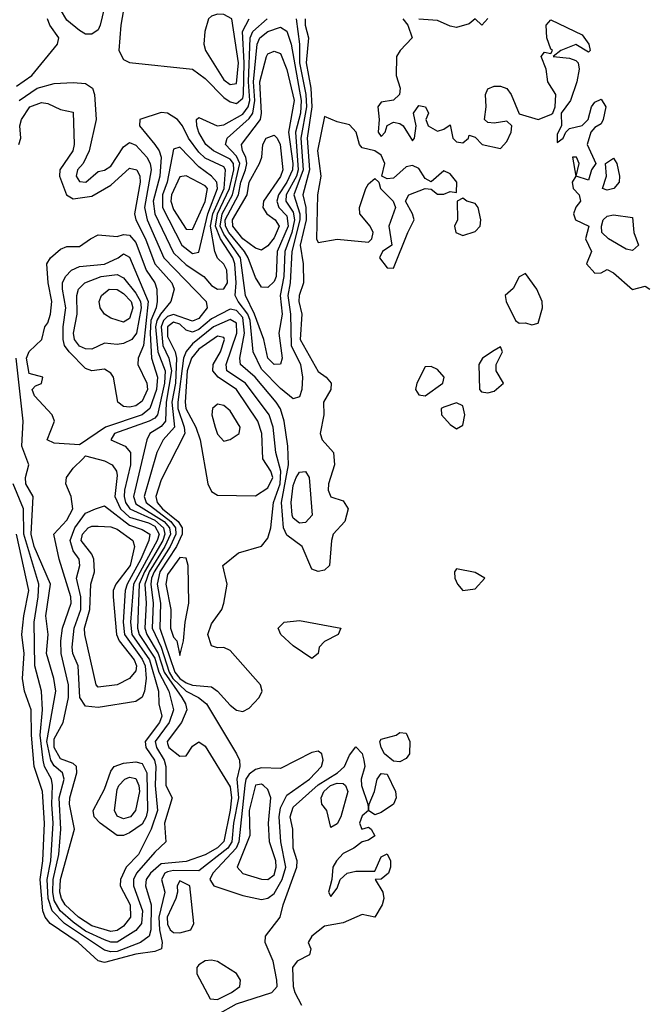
# Model space of a CAD drawing. Header units: metres. Extents: x -51132 to -49532, y -231222 to -229437.
# Tile 336 of 656: x -50892 to -50842, y -229710 to -229631. Entities that reach past the tile are written whole.
import ezdxf

# ---------------------------------------------------------------- set-up
doc = ezdxf.new("R2010")
doc.units = ezdxf.units.M
for name, color, linetype in [('CONTOUR_HALF', 8, 'Continuous'), ('CONTOUR_INDEX', 1, 'Continuous'), ('CONTOUR_INTER', 3, 'Continuous')]:
    doc.layers.add(name, color=color, linetype=linetype)

msp = doc.modelspace()

# ---------------------------------------------------------------- linework, layer by layer
at = {"layer": 'CONTOUR_HALF'}
for points, elevation in [([(-50883.429, -229629.759), (-50883.784, -229631.759), (-50883.937, -229633.759), (-50883.58, -229634.485), (-50883.08, -229634.73), (-50878.08, -229635.256), (-50877.08, -229635.99), (-50875.58, -229637.518), (-50875.08, -229637.842), (-50874.58, -229637.988), (-50874.08, -229637.563), (-50874.025, -229637.259), (-50873.962, -229634.759), (-50874.099, -229632.259), (-50873.56, -229631.259)], 8.5), ([(-50892.08, -229636.608), (-50890.857, -229635.759), (-50888.824, -229633.259), (-50888.723, -229632.759), (-50889.426, -229631.759), (-50889.613, -229631.259)], 8.5), ([(-50869.106, -229631.259), (-50869.109, -229631.759), (-50868.855, -229632.759), (-50869.043, -229634.759), (-50868.667, -229636.759), (-50868.583, -229638.259), (-50868.956, -229640.759), (-50868.768, -229643.259), (-50869.305, -229645.259), (-50869.065, -229646.259), (-50869.04, -229647.259), (-50869.507, -229649.259), (-50869.284, -229650.759), (-50869.247, -229652.259), (-50869.592, -229653.259), (-50869.616, -229653.759), (-50869.38, -229654.759), (-50869.507, -229656.759), (-50868.08, -229659.306), (-50867.454, -229659.759), (-50867.042, -229660.259), (-50867.068, -229660.759), (-50867.664, -229661.759), (-50867.642, -229662.759), (-50867.922, -229664.259), (-50867.752, -229664.759), (-50866.867, -229665.759), (-50866.794, -229666.759), (-50867.266, -229668.259), (-50867.28, -229668.759), (-50867.08, -229669.284), (-50866.08, -229669.62), (-50865.687, -229670.259), (-50865.968, -229671.259), (-50866.891, -229672.259), (-50867.029, -229672.759), (-50867.169, -229674.759), (-50867.58, -229675.126), (-50868.08, -229675.251), (-50868.58, -229675.05), (-50869.352, -229673.259), (-50870.58, -229672.34), (-50870.849, -229671.759), (-50870.989, -229669.759), (-50870.442, -229666.759), (-50870.495, -229665.259), (-50870.776, -229663.259), (-50871.08, -229662.29), (-50871.423, -229661.759), (-50873.081, -229659.759), (-50874.255, -229658.759), (-50874.31, -229658.259), (-50873.937, -229656.259), (-50874.08, -229655.009), (-50874.58, -229654.457), (-50875.08, -229654.354), (-50876.58, -229655.137), (-50877.58, -229655.975), (-50878.08, -229656.187), (-50878.58, -229656.026), (-50879.08, -229655.54), (-50879.58, -229655.381), (-50880.071, -229655.759), (-50880.08, -229656.524), (-50879.466, -229657.759), (-50879.356, -229658.259), (-50879.438, -229660.259), (-50879.728, -229661.759), (-50879.523, -229663.759), (-50880.401, -229664.759), (-50880.914, -229665.759), (-50881.934, -229669.259), (-50881.774, -229669.759), (-50879.805, -229671.259), (-50879.442, -229671.759), (-50879.405, -229672.259), (-50879.861, -229673.259), (-50881.132, -229675.259), (-50881.332, -229675.759), (-50881.401, -229676.259), (-50881.198, -229677.759), (-50881.283, -229679.759), (-50880.579, -229681.259), (-50879.942, -229683.259), (-50879.631, -229683.759), (-50878.58, -229684.769), (-50877.6, -229685.259), (-50876.968, -229685.759), (-50874.577, -229689.759), (-50874.329, -229690.259), (-50874.305, -229690.759), (-50874.546, -229691.759), (-50874.425, -229693.259), (-50874.806, -229695.259), (-50874.944, -229696.759), (-50875.268, -229697.259), (-50877.58, -229699.053), (-50879.58, -229699.028), (-50880.08, -229699.138), (-50880.284, -229699.259), (-50880.549, -229699.759), (-50880.278, -229700.759), (-50880.754, -229702.759), (-50880.711, -229703.759), (-50880.495, -229704.759), (-50880.555, -229705.259), (-50881.08, -229705.475), (-50882.58, -229705.69), (-50885.08, -229706.367), (-50885.58, -229706.234), (-50887.183, -229704.759), (-50889.409, -229703.259), (-50889.808, -229702.759), (-50889.996, -229702.259), (-50890.196, -229699.759), (-50889.977, -229698.259), (-50889.867, -229695.259), (-50890.026, -229692.759), (-50890.686, -229690.759), (-50890.894, -229688.259), (-50890.916, -229686.259), (-50891.439, -229684.759), (-50891.599, -229683.759), (-50891.485, -229681.759), (-50891.658, -229680.259), (-50891.509, -229678.759), (-50891.095, -229676.759), (-50892.076, -229672.259)], 8.5), ([(-50872.08, -229632.259), (-50871.08, -229631.911), (-50870.58, -229632.217), (-50870.217, -229633.259), (-50869.431, -229637.759), (-50869.498, -229638.759), (-50869.896, -229640.259), (-50869.684, -229643.259), (-50869.818, -229643.759), (-50870.622, -229645.259), (-50870.66, -229645.759), (-50870.08, -229646.648), (-50869.97, -229647.259), (-50870.189, -229648.259), (-50870.736, -229649.759), (-50870.826, -229651.759), (-50871.103, -229653.259), (-50870.934, -229654.759), (-50871.219, -229656.259), (-50870.946, -229658.259), (-50871.08, -229658.74), (-50871.58, -229658.774), (-50872.093, -229658.259), (-50872.393, -229656.759), (-50873.143, -229654.759), (-50873.86, -229653.259), (-50874.261, -229650.259), (-50875.58, -229648.379), (-50875.872, -229647.759), (-50875.709, -229646.759), (-50874.889, -229645.259), (-50874.302, -229642.759), (-50874.58, -229642.17), (-50875.465, -229641.259), (-50875.313, -229640.759), (-50873.58, -229639.19), (-50873.277, -229638.759), (-50873.125, -229637.759), (-50873.235, -229636.259), (-50872.922, -229633.259), (-50872.733, -229632.759), (-50872.08, -229632.259)], 9.5), ([(-50891.03, -229638.259), (-50890.08, -229637.917), (-50889.58, -229637.985), (-50888.58, -229638.454), (-50887.58, -229638.676), (-50887.485, -229641.259), (-50887.601, -229641.759), (-50888.631, -229643.259), (-50888.659, -229643.759), (-50888.095, -229645.259), (-50887.58, -229645.582), (-50886.08, -229645.371), (-50884.58, -229644.481), (-50883.08, -229643.144), (-50882.511, -229643.259), (-50882.264, -229643.759), (-50882.242, -229644.259), (-50882.702, -229646.759), (-50882.582, -229647.259), (-50881.827, -229648.759), (-50881.078, -229650.759), (-50879.735, -229652.259), (-50879.551, -229652.759), (-50879.816, -229653.759), (-50880.635, -229654.759), (-50880.918, -229655.259), (-50881.015, -229655.759), (-50880.837, -229657.759), (-50880.246, -229659.259), (-50880.317, -229660.259), (-50880.86, -229662.759), (-50881.08, -229663.03), (-50881.514, -229663.259), (-50884.283, -229664.259), (-50884.585, -229664.759), (-50883.438, -229665.259), (-50883.013, -229665.759), (-50883.02, -229666.759), (-50883.477, -229668.759), (-50883.525, -229669.259), (-50883.404, -229669.759), (-50883.057, -229670.259), (-50881.08, -229671.164), (-50880.379, -229671.759), (-50880.271, -229672.259), (-50880.432, -229672.759), (-50881.902, -229675.259), (-50882.327, -229676.259), (-50882.443, -229679.759), (-50882.313, -229680.259), (-50881.08, -229682.145), (-50880.753, -229683.259), (-50879.964, -229684.759), (-50879.585, -229686.259), (-50879.948, -229687.259), (-50881.038, -229688.759), (-50880.949, -229689.259), (-50880.336, -229690.259), (-50880.196, -229690.759), (-50880.204, -229692.259), (-50879.705, -229693.259), (-50880.294, -229695.259), (-50880.21, -229696.759), (-50881.08, -229697.565), (-50882.532, -229699.259), (-50882.78, -229699.759), (-50882.78, -229700.259), (-50882.057, -229702.259), (-50882.126, -229703.259), (-50882.58, -229703.801), (-50884.08, -229704.733), (-50884.58, -229704.751), (-50885.08, -229704.562), (-50886.58, -229703.861), (-50887.58, -229703.159), (-50888.606, -229702.259), (-50889.08, -229701.414), (-50889.195, -229700.759), (-50889.158, -229699.759), (-50888.718, -229697.759), (-50888.551, -229695.759), (-50888.674, -229693.259), (-50888.301, -229691.759), (-50888.425, -229691.259), (-50889.08, -229690.705), (-50889.35, -229690.259), (-50889.665, -229688.759), (-50888.961, -229684.759), (-50889.12, -229683.759), (-50889.705, -229681.759), (-50889.571, -229680.259), (-50889.753, -229678.759), (-50889.381, -229676.259), (-50890.67, -229673.259), (-50890.912, -229672.259), (-50890.761, -229669.259), (-50891.33, -229668.259), (-50891.371, -229667.759), (-50891.113, -229666.759), (-50891.646, -229665.259), (-50891.556, -229663.259), (-50892.12, -229658.259)], 9.5), ([(-50891.889, -229641.259), (-50891.744, -229640.759), (-50891.816, -229639.759), (-50891.684, -229639.259), (-50891.03, -229638.259)], 9.5), ([(-50880.58, -229638.716), (-50882.263, -229639.259), (-50882.287, -229639.759), (-50881.072, -229641.259), (-50880.738, -229641.759), (-50880.585, -229642.259), (-50880.69, -229643.759), (-50881.205, -229645.759), (-50881.076, -229646.759), (-50879.58, -229649.867), (-50878.58, -229650.816), (-50877.178, -229651.759), (-50876.58, -229652.474), (-50876.08, -229652.777), (-50875.58, -229652.732), (-50875.304, -229652.259), (-50875.336, -229651.259), (-50875.58, -229650.769), (-50876.08, -229650.291), (-50876.311, -229649.759), (-50876.655, -229647.759), (-50876.45, -229646.759), (-50875.563, -229644.759), (-50875.452, -229643.259), (-50875.58, -229643.034), (-50877.08, -229642.329), (-50877.58, -229641.856), (-50878.398, -229640.759), (-50878.878, -229639.759), (-50879.277, -229639.259), (-50880.08, -229638.769), (-50880.58, -229638.716)], 8.5), ([(-50872.228, -229640.759), (-50871.58, -229640.501), (-50871.344, -229640.759), (-50871.115, -229641.259), (-50870.905, -229643.259), (-50871.08, -229643.809), (-50872.435, -229645.759), (-50872.482, -229646.259), (-50872.161, -229646.759), (-50871.49, -229647.259), (-50871.177, -229647.759), (-50871.58, -229648.692), (-50872.08, -229649.32), (-50872.58, -229649.673), (-50873.08, -229649.507), (-50874.08, -229648.764), (-50874.877, -229647.759), (-50874.901, -229647.259), (-50873.727, -229645.259), (-50873.581, -229644.259), (-50872.74, -229642.759), (-50872.569, -229642.259), (-50872.49, -229641.259), (-50872.228, -229640.759)], 10.5), ([(-50878.58, -229643.735), (-50879.08, -229643.816), (-50879.739, -229645.259), (-50879.799, -229645.759), (-50879.58, -229646.417), (-50878.58, -229647.999), (-50878.08, -229648.029), (-50877.08, -229645.798), (-50876.887, -229644.759), (-50877.08, -229644.537), (-50878.58, -229643.735)], 7.5), ([(-50883.995, -229650.259), (-50883.58, -229649.949), (-50883.08, -229650.217), (-50881.61, -229653.759), (-50881.982, -229657.259), (-50882.391, -229658.259), (-50882.426, -229658.759), (-50881.71, -229660.259), (-50881.661, -229660.759), (-50882.08, -229661.691), (-50882.58, -229662.05), (-50883.08, -229662.163), (-50883.58, -229662.112), (-50884.008, -229661.759), (-50884.376, -229659.759), (-50884.58, -229659.441), (-50885.08, -229659.138), (-50886.08, -229659.254), (-50886.58, -229659.077), (-50887.899, -229657.759), (-50888.253, -229657.259), (-50888.364, -229656.759), (-50888.375, -229655.759), (-50888.16, -229654.259), (-50888.435, -229652.759), (-50888.412, -229652.259), (-50888.192, -229651.759), (-50887.701, -229651.259), (-50887.08, -229650.966), (-50885.08, -229650.786), (-50883.995, -229650.259)], 10.5), ([(-50884.709, -229652.759), (-50884.08, -229652.793), (-50883.58, -229653.104), (-50882.946, -229653.759), (-50882.838, -229654.259), (-50883.08, -229655.101), (-50883.58, -229655.401), (-50884.58, -229655.07), (-50885.08, -229654.759), (-50885.437, -229654.259), (-50885.512, -229653.759), (-50885.325, -229653.259), (-50884.709, -229652.759)], 11.5), ([(-50876.08, -229656.518), (-50877.58, -229657.543), (-50878.155, -229658.259), (-50878.505, -229659.259), (-50878.669, -229661.759), (-50878.6, -229662.259), (-50877.824, -229663.759), (-50877.473, -229664.759), (-50876.862, -229668.259), (-50876.58, -229668.865), (-50876.08, -229669.164), (-50873.08, -229669.216), (-50872.08, -229668.576), (-50871.694, -229667.759), (-50871.849, -229667.259), (-50872.485, -229666.259), (-50872.571, -229664.259), (-50872.87, -229663.259), (-50874.57, -229660.759), (-50876.04, -229659.759), (-50876.466, -229659.259), (-50876.43, -229658.759), (-50875.862, -229657.759), (-50875.546, -229656.759), (-50875.58, -229656.612), (-50876.08, -229656.518)], 7.5), ([(-50885.789, -229670.259), (-50885.08, -229670), (-50883.08, -229671.555), (-50882.08, -229671.884), (-50881.476, -229672.259), (-50881.548, -229672.759), (-50882.183, -229674.259), (-50883.281, -229676.259), (-50883.433, -229676.759), (-50883.587, -229679.259), (-50883.495, -229680.259), (-50882.08, -229682.205), (-50881.845, -229682.759), (-50881.779, -229683.759), (-50881.898, -229684.759), (-50882.08, -229685.23), (-50882.58, -229685.582), (-50885.58, -229686.058), (-50886.58, -229685.958), (-50887.055, -229685.259), (-50887.165, -229682.759), (-50887.6, -229681.759), (-50887.647, -229681.259), (-50887.503, -229679.759), (-50886.957, -229678.259), (-50886.958, -229677.259), (-50887.315, -229675.759), (-50887.047, -229674.759), (-50887.102, -229674.259), (-50887.58, -229673.588), (-50887.803, -229672.759), (-50887.454, -229671.759), (-50886.58, -229670.599), (-50885.789, -229670.259)], 10.5), ([(-50879.08, -229674.124), (-50880.08, -229675.467), (-50880.194, -229676.259), (-50879.793, -229678.259), (-50879.832, -229679.759), (-50879.58, -229680.456), (-50879.333, -229680.759), (-50879.08, -229681.911), (-50878.798, -229680.759), (-50878.674, -229679.259), (-50878.373, -229677.759), (-50878.428, -229674.759), (-50878.58, -229674.167), (-50879.08, -229674.124)], 7.5), ([(-50870.788, -229679.259), (-50869.58, -229679.151), (-50866.291, -229679.759), (-50866.485, -229680.259), (-50867.58, -229680.799), (-50867.996, -229681.259), (-50868.085, -229681.759), (-50868.58, -229682.162), (-50870.08, -229681.146), (-50871.059, -229680.259), (-50871.264, -229679.759), (-50870.788, -229679.259)], 8.5), ([(-50861.87, -229688.259), (-50861.58, -229688.063), (-50861.08, -229688.117), (-50860.793, -229688.759), (-50860.81, -229689.759), (-50861.08, -229690.112), (-50861.58, -229690.38), (-50862.08, -229690.324), (-50862.799, -229689.759), (-50863.083, -229689.259), (-50863.185, -229688.759), (-50863.08, -229688.588), (-50861.87, -229688.259)], 8.5), ([(-50876.08, -229710.501), (-50874.58, -229709.655), (-50871.773, -229708.759), (-50871.356, -229708.259), (-50871.362, -229707.759), (-50871.649, -229706.259), (-50872.289, -229704.759), (-50872.275, -229704.259), (-50871.117, -229702.759), (-50870.876, -229701.759), (-50869.772, -229698.759), (-50869.76, -229698.259), (-50870.058, -229697.259), (-50870.095, -229695.759), (-50870.297, -229694.759), (-50870.08, -229693.983), (-50868.08, -229692.212), (-50866.547, -229691.259), (-50865.978, -229690.759), (-50865.58, -229689.861), (-50865.08, -229689.199), (-50864.58, -229689.723), (-50864.449, -229690.259), (-50864.377, -229690.759), (-50864.655, -229691.759), (-50864.638, -229692.259), (-50864.118, -229693.759), (-50864.08, -229694.225), (-50864.033, -229693.759), (-50863.595, -229692.759), (-50863.382, -229691.759), (-50863.08, -229691.317), (-50862.58, -229691.366), (-50861.923, -229692.759), (-50861.876, -229693.259), (-50862.077, -229693.759), (-50863.08, -229694.427), (-50863.58, -229694.596), (-50864.08, -229694.267), (-50864.58, -229694.69), (-50864.788, -229695.259), (-50864.595, -229695.759), (-50864.08, -229695.585), (-50863.856, -229695.759), (-50863.58, -229696.279), (-50864.08, -229696.615), (-50864.58, -229696.743), (-50865.247, -229697.259), (-50866.08, -229697.691), (-50866.618, -229698.259), (-50866.915, -229698.759), (-50866.997, -229699.759), (-50867.263, -229700.759), (-50867.08, -229701.117), (-50866.58, -229700.445), (-50866.344, -229699.759), (-50865.774, -229699.259), (-50865.08, -229699.096), (-50863.58, -229699.101), (-50863.08, -229697.937), (-50862.58, -229697.716), (-50862.324, -229698.259), (-50862.326, -229698.759), (-50862.499, -229699.259), (-50863.08, -229699.722), (-50863.547, -229699.759), (-50862.935, -229700.759), (-50862.847, -229701.259), (-50862.979, -229701.759), (-50863.58, -229702.747), (-50864.58, -229702.543), (-50866.08, -229703.203), (-50867.58, -229703.459), (-50868.58, -229704.261), (-50868.871, -229704.759), (-50868.677, -229705.259), (-50868.762, -229705.759), (-50869.745, -229706.259), (-50870.116, -229706.759), (-50870.06, -229708.259), (-50869.941, -229708.759), (-50869.406, -229709.759)], 8.5), ([(-50884.3, -229690.759), (-50883.58, -229690.497), (-50882.58, -229690.391), (-50882.08, -229690.511), (-50881.722, -229691.259), (-50881.66, -229694.259), (-50881.761, -229694.759), (-50882.08, -229695.337), (-50883.08, -229696.035), (-50883.58, -229696.242), (-50884.08, -229696.258), (-50885.42, -229695.259), (-50885.902, -229694.759), (-50885.982, -229694.259), (-50885.08, -229692.567), (-50884.58, -229691.139), (-50884.3, -229690.759)], 10.5), ([(-50873.08, -229692.256), (-50873.581, -229694.259), (-50873.509, -229696.259), (-50874.515, -229698.759), (-50874.08, -229699.278), (-50872.58, -229699.73), (-50872.08, -229699.748), (-50871.58, -229699.369), (-50871.411, -229698.759), (-50871.447, -229698.259), (-50871.951, -229696.759), (-50872.04, -229695.259), (-50871.843, -229693.259), (-50872.08, -229692.595), (-50872.439, -229692.259), (-50872.58, -229692.172), (-50873.08, -229692.256)], 7.5)]:
    msp.add_lwpolyline(points, dxfattribs=dict(at, elevation=elevation))
at = {"layer": 'CONTOUR_INDEX', "elevation": 10}
for points in [[(-50872.188, -229634.259), (-50872.08, -229634.035), (-50871.58, -229633.817), (-50871.08, -229634.004), (-50870.58, -229635.29), (-50870, -229637.759), (-50870.43, -229640.259), (-50870.091, -229642.759), (-50870.13, -229643.259), (-50870.58, -229644.256), (-50871.225, -229645.259), (-50871.365, -229645.759), (-50871.219, -229646.259), (-50870.58, -229646.934), (-50870.467, -229647.759), (-50871.333, -229649.759), (-50871.42, -229651.759), (-50871.58, -229652.145), (-50872.08, -229652.641), (-50872.58, -229652.593), (-50873.08, -229651.832), (-50873.646, -229650.259), (-50873.93, -229649.759), (-50875.19, -229648.259), (-50875.46, -229647.759), (-50875.474, -229647.259), (-50874.429, -229645.259), (-50874.23, -229644.259), (-50873.854, -229643.259), (-50873.769, -229642.759), (-50873.845, -229642.259), (-50874.103, -229641.759), (-50874.189, -229641.259), (-50872.664, -229639.259), (-50872.578, -229638.759), (-50872.723, -229636.259), (-50872.188, -229634.259)], [(-50886.193, -229648.759), (-50885.58, -229648.444), (-50884.08, -229648.565), (-50883.58, -229648.411), (-50883.08, -229648.455), (-50882.58, -229649.046), (-50881.773, -229651.259), (-50881.079, -229652.259), (-50880.93, -229652.759), (-50880.896, -229653.759), (-50880.971, -229654.259), (-50881.386, -229655.259), (-50881.435, -229656.259), (-50881.344, -229658.259), (-50880.877, -229659.759), (-50880.946, -229660.759), (-50881.471, -229662.259), (-50882.079, -229662.759), (-50885, -229663.759), (-50887.08, -229665.166), (-50889.08, -229665.031), (-50889.645, -229664.759), (-50889.049, -229663.259), (-50889.231, -229662.759), (-50890.641, -229661.259), (-50890.833, -229660.759), (-50890.58, -229660.468), (-50890.08, -229660.275), (-50889.978, -229659.759), (-50891.08, -229659.474), (-50891.282, -229658.259), (-50891.08, -229657.725), (-50890.061, -229656.759), (-50889.819, -229655.759), (-50889.58, -229655.446), (-50889.367, -229654.759), (-50889.282, -229653.759), (-50889.564, -229652.259), (-50889.681, -229650.759), (-50889.386, -229650.259), (-50888.58, -229649.579), (-50888.08, -229649.364), (-50887.08, -229649.357), (-50886.193, -229648.759)], [(-50886.794, -229666.259), (-50886.58, -229666.036), (-50885.08, -229666.438), (-50884.461, -229666.759), (-50884.115, -229667.259), (-50884.08, -229667.598), (-50884.259, -229669.259), (-50883.8, -229670.259), (-50883.08, -229670.905), (-50881.58, -229671.358), (-50881.08, -229671.63), (-50880.742, -229672.259), (-50880.897, -229672.759), (-50882.776, -229676.259), (-50883.017, -229679.259), (-50882.903, -229680.259), (-50881.504, -229682.259), (-50880.783, -229684.759), (-50880.761, -229685.759), (-50880.523, -229686.759), (-50880.715, -229687.259), (-50881.854, -229688.759), (-50881.78, -229689.259), (-50881.103, -229690.259), (-50881.009, -229690.759), (-50881.037, -229692.259), (-50880.875, -229694.259), (-50881.367, -229695.759), (-50882.37, -229697.759), (-50883.347, -229698.759), (-50883.818, -229699.759), (-50883.841, -229700.259), (-50883.034, -229701.759), (-50883.002, -229702.759), (-50883.58, -229703.47), (-50884.08, -229703.81), (-50884.58, -229703.89), (-50886.08, -229703.432), (-50887.139, -229702.759), (-50888.199, -229701.759), (-50888.513, -229701.259), (-50888.638, -229700.759), (-50888.574, -229699.759), (-50887.466, -229695.759), (-50887.872, -229693.759), (-50887.847, -229693.259), (-50887.288, -229691.259), (-50887.319, -229690.759), (-50887.58, -229690.532), (-50888.58, -229690.137), (-50889.09, -229689.259), (-50889.08, -229688.565), (-50888.381, -229687.259), (-50887.954, -229685.259), (-50887.937, -229684.259), (-50888.52, -229681.759), (-50888.567, -229680.759), (-50888.409, -229679.759), (-50887.745, -229677.759), (-50887.772, -229677.259), (-50888.697, -229674.259), (-50889.11, -229672.259), (-50888.08, -229671.141), (-50887.591, -229670.259), (-50887.741, -229669.259), (-50888.151, -229668.259), (-50888.093, -229667.759), (-50887.58, -229667.021), (-50886.794, -229666.259)]]:
    msp.add_lwpolyline(points, dxfattribs=at)
at = {"layer": 'CONTOUR_INTER'}
for points, elevation in [([(-50884.949, -229629.759), (-50885.417, -229631.759), (-50885.58, -229632.124), (-50886.08, -229632.477), (-50886.58, -229632.472), (-50887.08, -229632.179), (-50888.08, -229631.349), (-50888.58, -229630.508)], 9), ([(-50876.58, -229631.025), (-50876.799, -229631.259), (-50877.088, -229632.259), (-50877.191, -229633.259), (-50877.056, -229633.759), (-50875.58, -229636.092), (-50875.08, -229636.483), (-50874.58, -229636.384), (-50874.43, -229634.759), (-50874.957, -229631.259), (-50875.58, -229630.899), (-50876.08, -229630.876), (-50876.58, -229631.025)], 8), ([(-50869.823, -229631.259), (-50869.554, -229633.259), (-50869.565, -229634.759), (-50869.063, -229637.259), (-50869.005, -229638.259), (-50869.465, -229640.759), (-50869.266, -229643.259), (-50870.015, -229645.259), (-50869.543, -229646.759), (-50869.552, -229647.259), (-50870.184, -229649.759), (-50870.319, -229652.259), (-50870.498, -229653.259), (-50870.289, -229654.759), (-50870.217, -229657.259), (-50869.49, -229658.759), (-50869.316, -229659.759), (-50869.394, -229660.759), (-50869.58, -229661.322), (-50870.08, -229661.493), (-50871.08, -229660.67), (-50872.58, -229659.122), (-50873.243, -229657.759), (-50873.492, -229655.259), (-50873.668, -229654.759), (-50874.452, -229653.759), (-50874.689, -229653.259), (-50874.598, -229652.259), (-50874.713, -229650.759), (-50874.867, -229650.259), (-50875.843, -229648.759), (-50876.258, -229647.759), (-50876.086, -229646.759), (-50875.133, -229644.759), (-50874.797, -229643.259), (-50874.829, -229642.759), (-50875.08, -229642.431), (-50876.397, -229641.759), (-50877.031, -229641.259), (-50877.58, -229640.295), (-50877.73, -229639.759), (-50877.769, -229639.259), (-50877.58, -229639.113), (-50876.107, -229639.759), (-50875.58, -229639.697), (-50874.08, -229638.832), (-50873.64, -229638.259), (-50873.529, -229637.759), (-50873.623, -229636.259), (-50873.498, -229632.759), (-50873.271, -229632.259), (-50872.152, -229631.259)], 9), ([(-50861.349, -229631.259), (-50860.951, -229631.759), (-50860.592, -229632.759), (-50861.555, -229633.759), (-50861.856, -229634.259), (-50861.869, -229635.759), (-50861.564, -229636.759), (-50861.624, -229637.259), (-50862.08, -229637.715), (-50863.08, -229637.869), (-50863.325, -229638.259), (-50863.219, -229639.259), (-50863.315, -229640.259), (-50863.08, -229640.604), (-50862.749, -229640.259), (-50862.58, -229639.739), (-50862.08, -229639.477), (-50861.58, -229639.568), (-50861.318, -229639.759), (-50860.58, -229640.947), (-50860.426, -229640.759), (-50860.282, -229639.759), (-50860.488, -229638.759), (-50860.08, -229638.136), (-50859.549, -229638.259), (-50859.303, -229638.759), (-50859.527, -229639.259), (-50859.341, -229639.759), (-50858.58, -229640.182), (-50858.08, -229640.034), (-50857.58, -229639.675), (-50857.357, -229640.759), (-50857.08, -229641.046), (-50856.58, -229641.112), (-50856.129, -229640.759), (-50856.08, -229640.505), (-50855.58, -229640.66), (-50855.043, -229641.259), (-50853.58, -229641.575), (-50853.08, -229641.009), (-50852.738, -229640.259), (-50852.666, -229639.759), (-50853.08, -229639.399), (-50854.08, -229639.562), (-50854.58, -229639.496), (-50854.855, -229639.259), (-50854.707, -229638.259), (-50854.759, -229637.259), (-50854.58, -229636.829), (-50854.08, -229636.603), (-50853.58, -229636.602), (-50853.08, -229636.795), (-50852.716, -229637.259), (-50852.08, -229638.821), (-50850.58, -229639.256), (-50849.58, -229638.866), (-50849.401, -229638.759), (-50849.22, -229638.259), (-50849.171, -229637.259), (-50849.805, -229636.259), (-50849.951, -229635.259), (-50850.333, -229634.259), (-50850.08, -229633.908), (-50849.58, -229634.002), (-50849.43, -229633.759), (-50849.58, -229633.658), (-50849.899, -229632.759), (-50849.948, -229631.759), (-50849.58, -229631.315), (-50847.08, -229632.516), (-50846.541, -229633.259), (-50846.438, -229633.759), (-50846.58, -229633.895), (-50847.58, -229633.284), (-50848.769, -229633.759), (-50849.377, -229634.259), (-50848.08, -229634.369), (-50847.58, -229634.561), (-50847.388, -229634.759), (-50847.309, -229635.259), (-50847.49, -229636.259), (-50848.003, -229637.759), (-50848.746, -229638.759), (-50848.729, -229639.759), (-50849.08, -229640.431), (-50849.08, -229641.103), (-50848.58, -229640.752), (-50848.377, -229640.259), (-50848.08, -229639.978), (-50847.08, -229639.728), (-50846.592, -229639.259), (-50846.347, -229638.259), (-50846.08, -229637.876), (-50845.58, -229637.632), (-50845.2, -229638.259), (-50845.399, -229639.259), (-50845.58, -229639.605), (-50846.08, -229639.888), (-50846.387, -229640.259), (-50846.668, -229641.259), (-50846.004, -229642.759), (-50846.334, -229643.259), (-50846.58, -229644.085), (-50847.553, -229643.759), (-50847.308, -229642.759), (-50847.523, -229642.259), (-50847.851, -229642.259), (-50847.588, -229643.759), (-50847.875, -229644.259), (-50847.807, -229644.759), (-50847.309, -229645.259), (-50847.219, -229645.759), (-50847.58, -229646.242), (-50847.764, -229646.759), (-50847.611, -229647.259), (-50846.546, -229647.759), (-50846.825, -229648.759), (-50846.337, -229649.759), (-50846.728, -229650.759), (-50846.08, -229651.505), (-50845.58, -229651.475), (-50845.08, -229651.203), (-50844.58, -229651.454), (-50843.08, -229652.8), (-50842.08, -229652.515), (-50841.706, -229652.759)], 8), ([(-50854.58, -229631.233), (-50855.068, -229631.759), (-50855.58, -229631.252), (-50856.08, -229631.64), (-50857.08, -229631.929), (-50857.58, -229631.834), (-50858.58, -229631.381), (-50860.08, -229631.282)], 8), ([(-50890.425, -229636.759), (-50889.08, -229636.389), (-50887.58, -229636.316), (-50886.58, -229636.385), (-50886.043, -229636.759), (-50885.864, -229637.259), (-50885.75, -229639.259), (-50886.29, -229641.759), (-50886.781, -229642.759), (-50887.22, -229643.259), (-50887.343, -229643.759), (-50887.08, -229644.188), (-50886.565, -229644.259), (-50885.58, -229643.411), (-50885.08, -229643.297), (-50884.58, -229642.977), (-50883.58, -229641.425), (-50883.08, -229641.095), (-50882.58, -229641.314), (-50881.704, -229642.259), (-50881.449, -229642.759), (-50881.373, -229643.259), (-50881.887, -229646.259), (-50881.676, -229647.259), (-50880.365, -229650.259), (-50876.984, -229653.759), (-50876.918, -229654.259), (-50877.58, -229655.099), (-50878.08, -229655.323), (-50879.58, -229654.781), (-50880.08, -229654.936), (-50880.385, -229655.259), (-50880.58, -229655.756), (-50880.437, -229657.259), (-50879.961, -229658.259), (-50879.76, -229659.259), (-50880.173, -229661.759), (-50880.222, -229663.259), (-50880.58, -229663.688), (-50881.476, -229664.259), (-50881.713, -229664.759), (-50882.779, -229669.259), (-50882.58, -229669.839), (-50880.346, -229671.259), (-50879.91, -229671.759), (-50879.841, -229672.259), (-50880.291, -229673.259), (-50881.526, -229675.259), (-50881.876, -229676.259), (-50881.765, -229677.759), (-50881.866, -229679.759), (-50881.722, -229680.259), (-50880.816, -229681.759), (-50880.346, -229683.259), (-50878.925, -229685.259), (-50878.63, -229685.759), (-50878.537, -229686.259), (-50878.95, -229687.259), (-50880.104, -229688.759), (-50880.08, -229688.92), (-50879.967, -229689.259), (-50879.08, -229689.947), (-50878.58, -229689.906), (-50878.08, -229689.133), (-50877.58, -229688.787), (-50877.08, -229689.14), (-50875.08, -229692.385), (-50874.967, -229693.259), (-50875.08, -229694.234), (-50875.58, -229696.74), (-50876.08, -229697.23), (-50877.08, -229697.802), (-50878.58, -229698.315), (-50880.58, -229698.504), (-50881.428, -229699.259), (-50881.773, -229699.759), (-50881.828, -229700.259), (-50881.372, -229701.759), (-50881.389, -229703.759), (-50881.536, -229704.259), (-50882.218, -229704.759), (-50884.08, -229705.487), (-50884.58, -229705.52), (-50885.08, -229705.373), (-50888.276, -229703.259), (-50889.249, -229702.259), (-50889.558, -229701.259), (-50889.649, -229699.759), (-50889.354, -229698.259), (-50889.166, -229695.259), (-50889.281, -229693.759), (-50889.218, -229692.259), (-50889.298, -229691.759), (-50889.858, -229690.759), (-50889.959, -229690.259), (-50890.189, -229688.259), (-50890.016, -229686.259), (-50890.104, -229684.759), (-50890.628, -229682.759), (-50890.686, -229679.259), (-50890.346, -229677.259), (-50890.309, -229676.259), (-50891.507, -229672.259), (-50891.512, -229670.259), (-50892.349, -229668.259)], 9), ([(-50891.86, -229637.759), (-50890.425, -229636.759)], 9), ([(-50867.58, -229639.012), (-50868.146, -229641.759), (-50867.879, -229643.759), (-50868.147, -229645.259), (-50868.224, -229648.759), (-50868.08, -229649.049), (-50866.58, -229648.782), (-50864.08, -229649.027), (-50863.807, -229648.759), (-50863.696, -229648.259), (-50863.943, -229647.759), (-50864.769, -229646.759), (-50864.787, -229646.259), (-50864.285, -229644.759), (-50864.08, -229644.394), (-50863.58, -229643.947), (-50863.268, -229644.259), (-50863.129, -229644.759), (-50862.116, -229645.759), (-50861.938, -229646.259), (-50862.468, -229647.759), (-50862.231, -229649.259), (-50862.961, -229649.759), (-50863.212, -229650.259), (-50862.58, -229651.059), (-50862.08, -229651.091), (-50860.96, -229648.259), (-50860.435, -229647.259), (-50860.564, -229646.759), (-50861.132, -229645.759), (-50860.861, -229645.259), (-50859.58, -229644.762), (-50859.08, -229644.802), (-50858.58, -229645.202), (-50858.08, -229645.21), (-50857.58, -229644.992), (-50857.08, -229645.082), (-50857.039, -229644.259), (-50857.58, -229643.588), (-50858.08, -229643.343), (-50859.08, -229644.223), (-50859.58, -229643.952), (-50860.08, -229643.167), (-50860.58, -229642.933), (-50861.08, -229643.029), (-50862.08, -229643.935), (-50862.58, -229643.996), (-50863.025, -229643.759), (-50862.791, -229642.759), (-50863.08, -229642.109), (-50863.58, -229641.759), (-50864.58, -229641.507), (-50864.784, -229641.259), (-50865.063, -229640.259), (-50865.58, -229639.687), (-50866.58, -229639.448), (-50867.58, -229639.012)], 8), ([(-50879.58, -229641.628), (-50880.104, -229644.259), (-50880.464, -229645.259), (-50880.472, -229646.259), (-50878.932, -229649.259), (-50878.08, -229649.927), (-50877.58, -229649.825), (-50876.87, -229646.759), (-50876.084, -229644.759), (-50876.137, -229644.259), (-50876.557, -229643.759), (-50877.58, -229643.019), (-50879.08, -229641.47), (-50879.58, -229641.628)], 8), ([(-50845.216, -229642.759), (-50844.58, -229642.343), (-50844.324, -229642.759), (-50844.109, -229643.759), (-50844.148, -229644.259), (-50844.56, -229644.759), (-50845.08, -229644.883), (-50845.46, -229644.759), (-50845.151, -229643.759), (-50845.216, -229642.759)], 8), ([(-50856.58, -229645.53), (-50857.025, -229645.759), (-50857.004, -229647.259), (-50857.223, -229647.759), (-50857.138, -229648.259), (-50856.58, -229648.481), (-50855.58, -229648.183), (-50855.184, -229647.759), (-50855.153, -229647.259), (-50855.349, -229646.259), (-50855.58, -229645.958), (-50856.259, -229645.759), (-50856.58, -229645.53)], 8), ([(-50845.396, -229647.259), (-50845.08, -229646.945), (-50844.58, -229646.839), (-50843.08, -229647.066), (-50842.979, -229648.259), (-50842.584, -229649.259), (-50843.08, -229649.683), (-50843.58, -229649.569), (-50844.994, -229648.759), (-50845.527, -229648.259), (-50845.551, -229647.759), (-50845.396, -229647.259)], 8), ([(-50885.339, -229651.759), (-50884.08, -229651.604), (-50883.58, -229651.876), (-50882.58, -229653.095), (-50882.228, -229653.759), (-50882.155, -229654.259), (-50882.525, -229656.259), (-50882.893, -229656.759), (-50883.58, -229657.09), (-50884.08, -229657.174), (-50885.08, -229657.056), (-50886.08, -229657.539), (-50886.58, -229657.522), (-50887.08, -229657.297), (-50887.477, -229656.759), (-50887.538, -229656.259), (-50887.255, -229654.759), (-50887.272, -229653.259), (-50887.142, -229652.759), (-50886.653, -229652.259), (-50885.339, -229651.759)], 11), ([(-50851.58, -229651.523), (-50852.08, -229651.775), (-50852.58, -229652.718), (-50853.194, -229653.259), (-50853.12, -229653.759), (-50852.389, -229655.259), (-50852.08, -229655.463), (-50851.58, -229655.439), (-50851.08, -229655.608), (-50850.58, -229655.472), (-50850.232, -229654.259), (-50850.254, -229653.759), (-50850.677, -229652.759), (-50851.58, -229651.523)], 8), ([(-50875.08, -229655.19), (-50876.403, -229655.759), (-50878.08, -229657.108), (-50878.58, -229657.72), (-50878.794, -229658.259), (-50879.259, -229661.759), (-50879.242, -229662.259), (-50878.734, -229663.759), (-50878.698, -229664.259), (-50880.58, -229667.945), (-50880.989, -229669.259), (-50880.897, -229669.759), (-50880.454, -229670.259), (-50879.21, -229671.259), (-50878.912, -229671.759), (-50878.898, -229672.259), (-50879.353, -229673.259), (-50880.671, -229675.259), (-50880.878, -229676.259), (-50880.626, -229677.759), (-50880.683, -229679.759), (-50879.477, -229683.259), (-50879.08, -229683.767), (-50878.58, -229684.097), (-50878.08, -229684.284), (-50876.58, -229684.427), (-50876.079, -229684.759), (-50875.08, -229685.887), (-50874.58, -229686.272), (-50874.08, -229686.377), (-50873.58, -229686.117), (-50872.772, -229685.259), (-50872.527, -229684.759), (-50872.664, -229684.259), (-50875.08, -229681.528), (-50875.58, -229681.296), (-50876.08, -229681.321), (-50876.58, -229681.15), (-50876.864, -229680.259), (-50876.58, -229679.408), (-50875.75, -229678.259), (-50875.593, -229677.759), (-50875.327, -229676.259), (-50875.673, -229674.759), (-50874.415, -229673.759), (-50872.58, -229673.216), (-50872.08, -229672.596), (-50871.859, -229671.759), (-50871.633, -229669.759), (-50871.109, -229668.259), (-50871.049, -229667.259), (-50871.462, -229665.759), (-50871.667, -229663.759), (-50871.979, -229662.759), (-50873.865, -229660.259), (-50875.355, -229659.259), (-50875.396, -229658.759), (-50874.54, -229656.259), (-50874.58, -229655.477), (-50875.08, -229655.19)], 8), ([(-50854.08, -229657.647), (-50855.016, -229658.259), (-50855.307, -229658.759), (-50855.252, -229660.759), (-50855.08, -229660.949), (-50854.58, -229661.01), (-50854.08, -229660.871), (-50853.348, -229660.259), (-50853.911, -229659.259), (-50853.925, -229658.759), (-50853.429, -229657.759), (-50853.58, -229657.367), (-50854.08, -229657.647)], 8), ([(-50859.58, -229658.935), (-50860.232, -229660.259), (-50860.343, -229660.759), (-50860.08, -229661.167), (-50859.58, -229661.248), (-50858.151, -229660.259), (-50858.053, -229659.759), (-50858.58, -229659.15), (-50859.08, -229658.914), (-50859.58, -229658.935)], 8), ([(-50876.08, -229661.919), (-50876.501, -229662.259), (-50876.553, -229662.759), (-50876.276, -229663.759), (-50876.08, -229664.294), (-50875.58, -229664.868), (-50875.08, -229664.743), (-50874.37, -229664.259), (-50874.29, -229663.759), (-50875.08, -229662.453), (-50875.58, -229662.025), (-50876.08, -229661.919)], 7), ([(-50858.08, -229662.145), (-50858.295, -229662.259), (-50858.259, -229662.759), (-50857.58, -229663.527), (-50857.08, -229663.871), (-50856.58, -229663.597), (-50856.402, -229662.759), (-50856.58, -229662.059), (-50857.08, -229661.809), (-50858.08, -229662.145)], 8), ([(-50869.822, -229667.759), (-50869.58, -229667.341), (-50869.08, -229667.289), (-50868.802, -229667.759), (-50868.562, -229670.759), (-50869.08, -229671.351), (-50869.58, -229671.4), (-50870.08, -229670.991), (-50870.159, -229670.759), (-50870.231, -229669.759), (-50870.08, -229668.397), (-50869.822, -229667.759)], 9), ([(-50886.375, -229671.759), (-50886.08, -229671.628), (-50885.58, -229671.634), (-50884.58, -229671.688), (-50884.08, -229671.856), (-50882.814, -229672.759), (-50882.687, -229673.259), (-50883.029, -229674.759), (-50884.168, -229676.259), (-50884.383, -229676.759), (-50884.381, -229677.259), (-50884.131, -229680.259), (-50883.908, -229680.759), (-50882.733, -229682.259), (-50882.536, -229682.759), (-50882.58, -229683.14), (-50883.08, -229683.746), (-50884.08, -229684.262), (-50885.58, -229684.44), (-50885.746, -229684.259), (-50886.634, -229680.259), (-50886.675, -229679.759), (-50886.241, -229678.259), (-50886.164, -229676.259), (-50885.882, -229675.259), (-50885.931, -229674.259), (-50886.08, -229673.861), (-50886.93, -229672.759), (-50886.84, -229672.259), (-50886.375, -229671.759)], 11), ([(-50857.08, -229675.016), (-50857.244, -229675.259), (-50857.197, -229675.759), (-50856.992, -229676.259), (-50856.58, -229676.762), (-50855.58, -229676.624), (-50854.823, -229675.759), (-50855.58, -229675.327), (-50857.08, -229675.016)], 8), ([(-50868.58, -229689.633), (-50871.08, -229690.923), (-50872.58, -229690.875), (-50873.08, -229690.992), (-50873.58, -229691.368), (-50873.832, -229691.759), (-50873.92, -229692.259), (-50874.384, -229696.759), (-50874.617, -229697.259), (-50876.449, -229699.259), (-50876.689, -229699.759), (-50876.392, -229700.259), (-50874.08, -229701.023), (-50872.58, -229701.339), (-50872.08, -229701.239), (-50871.58, -229700.865), (-50870.934, -229699.759), (-50870.658, -229698.759), (-50871.05, -229696.759), (-50871.191, -229694.759), (-50871.08, -229694.045), (-50870.58, -229693.048), (-50868.759, -229691.759), (-50867.806, -229690.759), (-50867.685, -229690.259), (-50867.794, -229689.759), (-50868.08, -229689.538), (-50868.58, -229689.633)], 8), ([(-50883.457, -229691.759), (-50883.08, -229691.601), (-50882.58, -229691.72), (-50882.336, -229692.259), (-50882.305, -229692.759), (-50882.618, -229694.259), (-50883.024, -229694.759), (-50883.58, -229694.926), (-50884.08, -229694.714), (-50884.298, -229694.259), (-50884.08, -229692.592), (-50883.941, -229692.259), (-50883.457, -229691.759)], 11), ([(-50867.111, -229692.259), (-50866.58, -229692.079), (-50866.08, -229692.121), (-50865.902, -229692.259), (-50865.722, -229692.759), (-50866.288, -229694.759), (-50866.58, -229695.326), (-50867.08, -229695.606), (-50867.39, -229694.259), (-50867.781, -229693.759), (-50867.834, -229693.259), (-50867.634, -229692.759), (-50867.111, -229692.259)], 9), ([(-50879.08, -229699.852), (-50879.302, -229700.259), (-50879.263, -229700.759), (-50879.411, -229701.259), (-50880.091, -229702.759), (-50880.08, -229703.304), (-50879.849, -229703.759), (-50879.58, -229703.97), (-50879.08, -229704), (-50878.225, -229703.759), (-50877.979, -229703.259), (-50878.297, -229700.259), (-50879.08, -229699.852)], 8), ([(-50877.08, -229706.237), (-50877.58, -229706.533), (-50877.734, -229706.759), (-50877.725, -229707.259), (-50876.676, -229709.259), (-50876.08, -229709.308), (-50874.972, -229708.759), (-50874.319, -229708.259), (-50874.254, -229707.759), (-50874.58, -229707.246), (-50876.08, -229706.279), (-50876.58, -229706.161), (-50877.08, -229706.237)], 8)]:
    msp.add_lwpolyline(points, dxfattribs=dict(at, elevation=elevation))

doc.saveas('drawing.dxf')
